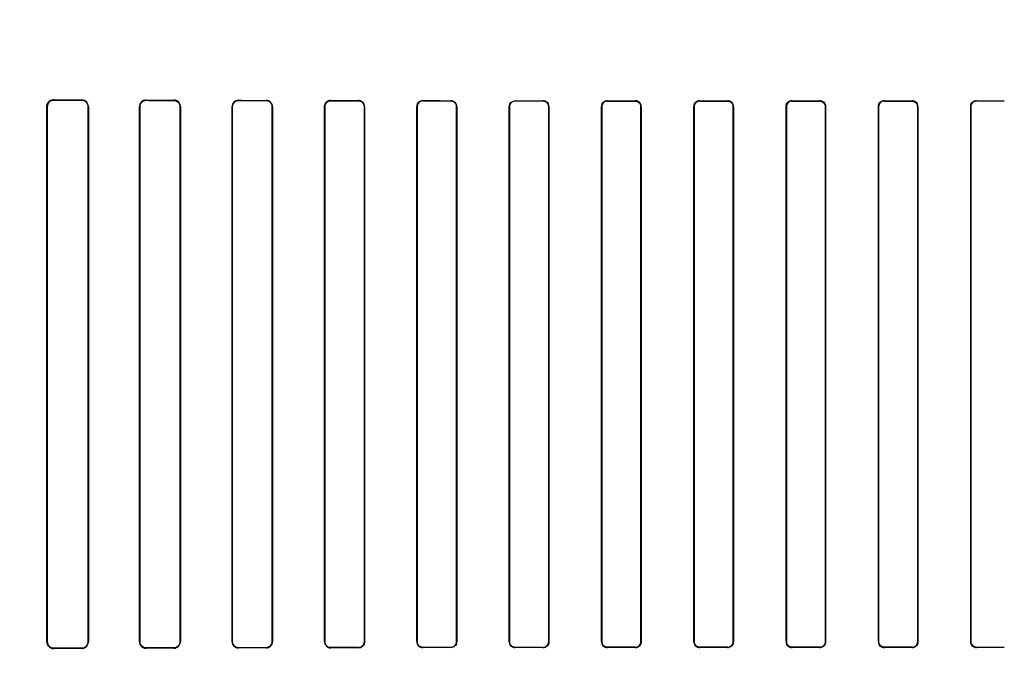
# Model space of a CAD drawing. Header units: millimetres. Extents: x 0 to 297, y 0 to 210.
# Tile 329 of 438: x 240.345 to 240.665, y 157.885 to 158.099. Entities that reach past the tile are written whole.
import ezdxf

# ---------------------------------------------------------------- set-up
doc = ezdxf.new("R2010")
doc.units = ezdxf.units.MM
doc.header["$LTSCALE"] = 16.335
doc.layers.get('0').update_dxf_attribs({"linetype": 'CONTINUOUS'})
for name, color, linetype in [('AXES_REF', 7, 'CONTINUOUS'), ('INTFCLR_1', 7, 'CONTINUOUS'), ('INTFCLR_72935', 7, 'CONTINUOUS')]:
    doc.layers.add(name, color=color, linetype=linetype)

msp = doc.modelspace()

# ---------------------------------------------------------------- linework, layer by layer
at = {"color": 7, "linetype": 'Continuous'}
for radius in [5.8175, 5.817, 5.77975]:
    msp.add_circle((241.49791, 154.83398), radius, dxfattribs=at)
msp.add_arc((241.49791, 154.83398), 5.76, 278.277129, 261.722871, dxfattribs=at)
at = {"layer": 'AXES_REF', "color": 9, "linetype": 'Continuous'}
msp.add_circle((241.49791, 154.83398), 3.55715, dxfattribs=at)
at = {"layer": 'AXES_REF', "color": 7, "linetype": 'Continuous'}
msp.add_arc((241.49791, 154.83398), 5.892, 113.082666, 66.917334, dxfattribs=at)
at = {"layer": 'AXES_REF', "color": 9, "linetype": 'Continuous'}
msp.add_arc((241.49791, 154.83398), 5.30671, 94.41181, 85.58819, dxfattribs=at)
at = {"layer": 'INTFCLR_1', "color": 6, "linetype": 'Continuous'}
for p, q in [((240.35398, 158.07097), (240.35398, 157.89697)), ((240.35407, 158.07097), (240.35407, 157.89697)), ((240.36738, 157.89697), (240.36738, 158.07097)), ((240.36746, 157.89697), (240.36746, 158.07097)), ((240.38408, 158.07097), (240.38408, 157.89697)), ((240.38416, 158.07097), (240.38416, 157.89697)), ((240.39729, 157.89697), (240.39729, 158.07097)), ((240.39737, 157.89697), (240.39737, 158.07097)), ((240.41416, 158.07097), (240.41416, 157.89697)), ((240.41423, 158.07097), (240.41423, 157.89697)), ((240.42723, 157.89697), (240.42723, 158.07097)), ((240.4273, 157.89697), (240.4273, 158.07097)), ((240.44422, 158.07097), (240.44422, 157.89697)), ((240.44429, 158.07097), (240.44429, 157.89697)), ((240.45718, 157.89697), (240.45718, 158.07097)), ((240.45725, 157.89697), (240.45725, 158.07097)), ((240.47426, 158.07097), (240.47426, 157.89697)), ((240.47433, 158.07097), (240.47433, 157.89697)), ((240.48714, 157.89697), (240.48714, 158.07097)), ((240.48721, 157.89697), (240.48721, 158.07097)), ((240.5043, 158.07097), (240.5043, 157.89697)), ((240.50436, 158.07097), (240.50436, 157.89697)), ((240.51711, 157.89697), (240.51711, 158.07097)), ((240.51718, 157.89697), (240.51718, 158.07097)), ((240.53432, 158.07097), (240.53432, 157.89697)), ((240.53438, 158.07097), (240.53438, 157.89697)), ((240.5471, 157.89697), (240.5471, 158.07097)), ((240.54716, 157.89697), (240.54716, 158.07097)), ((240.56433, 158.07097), (240.56433, 157.89697)), ((240.5644, 158.07097), (240.5644, 157.89697)), ((240.57709, 157.89697), (240.57709, 158.07097)), ((240.57715, 157.89697), (240.57715, 158.07097)), ((240.59434, 158.07097), (240.59434, 157.89697)), ((240.5944, 158.07097), (240.5944, 157.89697)), ((240.60709, 157.89697), (240.60709, 158.07097)), ((240.60715, 157.89697), (240.60715, 158.07097)), ((240.62433, 158.07097), (240.62433, 157.89697)), ((240.62439, 158.07097), (240.62439, 157.89697)), ((240.6371, 157.89697), (240.6371, 158.07097)), ((240.63717, 157.89697), (240.63717, 158.07097)), ((240.65431, 158.07097), (240.65431, 157.89697)), ((240.65437, 158.07097), (240.65437, 157.89697))]:
    msp.add_line(p, q, dxfattribs=at)
at = {"layer": 'INTFCLR_1', "color": 9, "linetype": 'Continuous'}
for p, q in [((240.35398, 158.07097), (240.35407, 158.07097)), ((240.35624, 158.07314), (240.35624, 158.07323)), ((240.36524, 158.07319), (240.36524, 158.07311)), ((240.36738, 158.07097), (240.36746, 158.07097)), ((240.38408, 158.07097), (240.38416, 158.07097)), ((240.38624, 158.07305), (240.38624, 158.07313)), ((240.39524, 158.0731), (240.39524, 158.07303)), ((240.39729, 158.07097), (240.39737, 158.07097)), ((240.41416, 158.07097), (240.41423, 158.07097)), ((240.41624, 158.07298), (240.41624, 158.07305)), ((240.42524, 158.07303), (240.42524, 158.07296)), ((240.42723, 158.07097), (240.4273, 158.07097)), ((240.44422, 158.07097), (240.44429, 158.07097)), ((240.44624, 158.07292), (240.44624, 158.07299)), ((240.45524, 158.07298), (240.45524, 158.07291)), ((240.45718, 158.07097), (240.45725, 158.07097)), ((240.47426, 158.07097), (240.47433, 158.07097)), ((240.47624, 158.07288), (240.47624, 158.07295)), ((240.48524, 158.07294), (240.48524, 158.07287)), ((240.48714, 158.07097), (240.48721, 158.07097)), ((240.5043, 158.07097), (240.50436, 158.07097)), ((240.50624, 158.07285), (240.50624, 158.07291)), ((240.51524, 158.07291), (240.51524, 158.07284)), ((240.51711, 158.07097), (240.51718, 158.07097)), ((240.53432, 158.07097), (240.53438, 158.07097)), ((240.53624, 158.07283), (240.53624, 158.07289)), ((240.54524, 158.07289), (240.54524, 158.07282)), ((240.5471, 158.07097), (240.54716, 158.07097)), ((240.56433, 158.07097), (240.5644, 158.07097)), ((240.56624, 158.07282), (240.56624, 158.07288)), ((240.57524, 158.07288), (240.57524, 158.07282)), ((240.57709, 158.07097), (240.57715, 158.07097)), ((240.59434, 158.07097), (240.5944, 158.07097)), ((240.59624, 158.07282), (240.59624, 158.07288)), ((240.60524, 158.07288), (240.60524, 158.07282)), ((240.60709, 158.07097), (240.60715, 158.07097)), ((240.62433, 158.07097), (240.62439, 158.07097)), ((240.62624, 158.07282), (240.62624, 158.07289)), ((240.63524, 158.07289), (240.63524, 158.07283)), ((240.6371, 158.07097), (240.63717, 158.07097)), ((240.65431, 158.07097), (240.65437, 158.07097)), ((240.65624, 158.07284), (240.65624, 158.07291)), ((240.66524, 158.07291), (240.66524, 158.07285)), ((240.35407, 157.89697), (240.35398, 157.89697)), ((240.35624, 157.89471), (240.35624, 157.8948)), ((240.36524, 157.89483), (240.36524, 157.89474)), ((240.36746, 157.89697), (240.36738, 157.89697)), ((240.38416, 157.89697), (240.38408, 157.89697)), ((240.38624, 157.89481), (240.38624, 157.89489)), ((240.39524, 157.89491), (240.39524, 157.89484)), ((240.39737, 157.89697), (240.39729, 157.89697)), ((240.41423, 157.89697), (240.41416, 157.89697)), ((240.41624, 157.89489), (240.41624, 157.89496)), ((240.42524, 157.89498), (240.42524, 157.89491)), ((240.4273, 157.89697), (240.42723, 157.89697)), ((240.44429, 157.89697), (240.44422, 157.89697)), ((240.44624, 157.89495), (240.44624, 157.89502)), ((240.45524, 157.89503), (240.45524, 157.89496)), ((240.45725, 157.89697), (240.45718, 157.89697)), ((240.47433, 157.89697), (240.47426, 157.89697)), ((240.47624, 157.89499), (240.47624, 157.89506)), ((240.48524, 157.89507), (240.48524, 157.895)), ((240.48721, 157.89697), (240.48714, 157.89697)), ((240.50436, 157.89697), (240.5043, 157.89697)), ((240.50624, 157.89503), (240.50624, 157.89509)), ((240.51524, 157.8951), (240.51524, 157.89503)), ((240.51718, 157.89697), (240.51711, 157.89697)), ((240.53438, 157.89697), (240.53432, 157.89697)), ((240.53624, 157.89505), (240.53624, 157.89511)), ((240.54524, 157.89512), (240.54524, 157.89505)), ((240.54716, 157.89697), (240.5471, 157.89697)), ((240.5644, 157.89697), (240.56433, 157.89697)), ((240.56624, 157.89506), (240.56624, 157.89512)), ((240.57524, 157.89512), (240.57524, 157.89506)), ((240.57715, 157.89697), (240.57709, 157.89697)), ((240.5944, 157.89697), (240.59434, 157.89697)), ((240.59624, 157.89506), (240.59624, 157.89512)), ((240.60524, 157.89512), (240.60524, 157.89506)), ((240.60715, 157.89697), (240.60709, 157.89697)), ((240.62439, 157.89697), (240.62433, 157.89697)), ((240.62624, 157.89505), (240.62624, 157.89512)), ((240.63524, 157.89511), (240.63524, 157.89505)), ((240.63717, 157.89697), (240.6371, 157.89697)), ((240.65437, 157.89697), (240.65431, 157.89697)), ((240.65624, 157.89503), (240.65624, 157.8951)), ((240.66524, 157.89509), (240.66524, 157.89503))]:
    msp.add_line(p, q, dxfattribs=at)
at = {"layer": 'INTFCLR_1', "color": 7, "linetype": 'Continuous'}
msp.add_lwpolyline([(240.3555, 158.0731), (240.35557, 158.07313), (240.35565, 158.07315), (240.35573, 158.07317), (240.35581, 158.07319), (240.3559, 158.0732), (240.35598, 158.07321), (240.35607, 158.07322), (240.35615, 158.07323), (240.35624, 158.07323)], dxfattribs=at)
at = {"layer": 'INTFCLR_1', "color": 6, "linetype": 'Continuous'}
for centre, major_axis, start_param, end_param in [((240.58574, 158.07397), (0.31293, 0), -2.394089, -2.352695), ((240.58574, 158.07397), (0.33093, 0), -2.337129, -2.300034), ((240.58574, 158.07397), (0.31293, 0), -2.262072, -2.225293), ((240.58574, 158.07397), (0.33093, 0), -2.217858, -2.184193), ((240.58574, 158.07397), (0.31293, 0), -2.143198, -2.109347), ((240.58574, 158.07397), (0.33093, 0), -2.10853, -2.077154), ((240.58574, 158.07397), (0.31293, 0), -2.032847, -2.000965), ((240.58574, 158.07397), (0.33093, 0), -2.005937, -1.976148), ((240.58574, 158.07397), (0.31293, 0), -1.928279, -1.897747), ((240.58574, 158.07397), (0.33093, 0), -1.908037, -1.879358), ((240.58574, 158.07397), (0.31293, 0), -1.827661, -1.798036), ((240.58574, 158.07397), (0.33093, 0), -1.8134, -1.785477), ((240.58574, 158.07397), (0.31293, 0), -1.729645, -1.700582), ((240.58574, 158.07397), (0.33093, 0), -1.720938, -1.693486), ((240.58574, 158.07397), (0.31293, 0), -1.633151, -1.604356), ((240.58574, 158.07397), (0.33093, 0), -1.629755, -1.60253), ((240.58574, 158.07397), (0.31293, 0), -1.537236, -1.508442), ((240.58574, 158.07397), (0.33093, 0), -1.539062, -1.511838), ((240.58574, 158.07397), (0.31293, 0), -1.441011, -1.411947), ((240.58574, 158.07397), (0.33093, 0), -1.448107, -1.420655), ((240.58574, 158.07397), (0.31293, 0), -1.343557, -1.313932), ((240.58574, 158.07397), (0.33093, 0), -1.356116, -1.328192), ((240.58574, 157.89397), (0.33093, 0), 2.300034, 2.337129), ((240.58574, 157.89397), (0.31293, 0), 2.352695, 2.394089), ((240.58574, 157.89397), (0.33093, 0), 2.184193, 2.217858), ((240.58574, 157.89397), (0.31293, 0), 2.225293, 2.262072), ((240.58574, 157.89397), (0.33093, 0), 2.077154, 2.10853), ((240.58574, 157.89397), (0.31293, 0), 2.109347, 2.143198), ((240.58574, 157.89397), (0.33093, 0), 1.976148, 2.005937), ((240.58574, 157.89397), (0.31293, 0), 2.000965, 2.032847), ((240.58574, 157.89397), (0.33093, 0), 1.879358, 1.908037), ((240.58574, 157.89397), (0.31293, 0), 1.897747, 1.928279), ((240.58574, 157.89397), (0.33093, 0), 1.785477, 1.8134), ((240.58574, 157.89397), (0.31293, 0), 1.798036, 1.827661), ((240.58574, 157.89397), (0.33093, 0), 1.693486, 1.720938), ((240.58574, 157.89397), (0.31293, 0), 1.700582, 1.729645), ((240.58574, 157.89397), (0.33093, 0), 1.60253, 1.629755), ((240.58574, 157.89397), (0.31293, 0), 1.604356, 1.633151), ((240.58574, 157.89397), (0.33093, 0), 1.511838, 1.539062), ((240.58574, 157.89397), (0.31293, 0), 1.508442, 1.537236), ((240.58574, 157.89397), (0.33093, 0), 1.420655, 1.448107), ((240.58574, 157.89397), (0.31293, 0), 1.411947, 1.441011), ((240.58574, 157.89397), (0.33093, 0), 1.328192, 1.356116), ((240.58574, 157.89397), (0.31293, 0), 1.313932, 1.343557)]:
    msp.add_ellipse(centre, major_axis=major_axis, ratio=0.003491, start_param=start_param, end_param=end_param, dxfattribs=at)
at = {"layer": 'INTFCLR_1', "color": 7, "linetype": 'Continuous'}
msp.add_open_spline([(240.35624, 158.07323), (240.35578, 158.07322), (240.3546, 158.07288), (240.35397, 158.07166), (240.35398, 158.07097)], degree=3, knots=[0, 0, 0, 0, 0.401574, 1, 1, 1, 1], dxfattribs=at)
msp.add_open_spline([(240.35398, 158.07097), (240.35398, 158.07149), (240.35402, 158.07226), (240.35451, 158.07242)], degree=3, dxfattribs=at)
at = {"layer": 'INTFCLR_1', "color": 6, "linetype": 'Continuous'}
for points, knots in [([(240.35624, 158.07314), (240.35568, 158.07314), (240.35452, 158.07267), (240.35407, 158.07152), (240.35407, 158.07097)], [0, 0, 0, 0, 0.507363, 1, 1, 1, 1]), ([(240.36746, 158.07097), (240.36746, 158.07153), (240.367, 158.07271), (240.36582, 158.07319), (240.36524, 158.07319)], [0, 0, 0, 0, 0.493955, 1, 1, 1, 1]), ([(240.36738, 158.07097), (240.36738, 158.07152), (240.36692, 158.07265), (240.36578, 158.07311), (240.36524, 158.07311)], [0, 0, 0, 0, 0.502704, 1, 1, 1, 1]), ([(240.38624, 158.07313), (240.3857, 158.07313), (240.38455, 158.07268), (240.38408, 158.07153), (240.38408, 158.07097)], [0, 0, 0, 0, 0.492785, 1, 1, 1, 1]), ([(240.38624, 158.07305), (240.38573, 158.07305), (240.38462, 158.07262), (240.38416, 158.07151), (240.38416, 158.07097)], [0, 0, 0, 0, 0.48681, 1, 1, 1, 1]), ([(240.39737, 158.07097), (240.39737, 158.07142), (240.39702, 158.07253), (240.39588, 158.0731), (240.39524, 158.0731)], [0, 0, 0, 0, 0.412853, 1, 1, 1, 1]), ([(240.39729, 158.07097), (240.39729, 158.07151), (240.39683, 158.07261), (240.39575, 158.07302), (240.39524, 158.07303)], [0, 0, 0, 0, 0.518696, 1, 1, 1, 1]), ([(240.41624, 158.07305), (240.41573, 158.07305), (240.41463, 158.07264), (240.41416, 158.07152), (240.41416, 158.07097)], [0, 0, 0, 0, 0.477914, 1, 1, 1, 1]), ([(240.41624, 158.07298), (240.41576, 158.07298), (240.41469, 158.07258), (240.41423, 158.07151), (240.41423, 158.07097)], [0, 0, 0, 0, 0.47417, 1, 1, 1, 1]), ([(240.4273, 158.07097), (240.4273, 158.07152), (240.42683, 158.07262), (240.42574, 158.07303), (240.42524, 158.07303)], [0, 0, 0, 0, 0.527315, 1, 1, 1, 1]), ([(240.42723, 158.07097), (240.42723, 158.07151), (240.42677, 158.07257), (240.42572, 158.07296), (240.42524, 158.07296)], [0, 0, 0, 0, 0.530529, 1, 1, 1, 1]), ([(240.44624, 158.07299), (240.44576, 158.07299), (240.44469, 158.0726), (240.44422, 158.07152), (240.44422, 158.07097)], [0, 0, 0, 0, 0.467061, 1, 1, 1, 1]), ([(240.44624, 158.07292), (240.44573, 158.07292), (240.44468, 158.07249), (240.44429, 158.07145), (240.44429, 158.07097)], [0, 0, 0, 0, 0.51824, 1, 1, 1, 1]), ([(240.45725, 158.07097), (240.45725, 158.07152), (240.45677, 158.07259), (240.45572, 158.07298), (240.45524, 158.07298)], [0, 0, 0, 0, 0.537376, 1, 1, 1, 1]), ([(240.45718, 158.07097), (240.45718, 158.0715), (240.45672, 158.07254), (240.4557, 158.07291), (240.45524, 158.07291)], [0, 0, 0, 0, 0.539273, 1, 1, 1, 1]), ([(240.47624, 158.07295), (240.47578, 158.07295), (240.47474, 158.07257), (240.47426, 158.07152), (240.47426, 158.07097)], [0, 0, 0, 0, 0.459212, 1, 1, 1, 1]), ([(240.47624, 158.07288), (240.47574, 158.07288), (240.47473, 158.07246), (240.47433, 158.07145), (240.47433, 158.07097)], [0, 0, 0, 0, 0.511256, 1, 1, 1, 1]), ([(240.48721, 158.07097), (240.48721, 158.07152), (240.48673, 158.07257), (240.4857, 158.07293), (240.48524, 158.07294)], [0, 0, 0, 0, 0.544567, 1, 1, 1, 1]), ([(240.50624, 158.07285), (240.50576, 158.07285), (240.50476, 158.07244), (240.50436, 158.07144), (240.50436, 158.07097)], [0, 0, 0, 0, 0.506253, 1, 1, 1, 1]), ([(240.51718, 158.07097), (240.51718, 158.07146), (240.51677, 158.07249), (240.51574, 158.07291), (240.51524, 158.07291)], [0, 0, 0, 0, 0.496562, 1, 1, 1, 1]), ([(240.53624, 158.07283), (240.53577, 158.07283), (240.53478, 158.07243), (240.53438, 158.07144), (240.53438, 158.07097)], [0, 0, 0, 0, 0.502969, 1, 1, 1, 1]), ([(240.54716, 158.07097), (240.54716, 158.07146), (240.54675, 158.07248), (240.54573, 158.07289), (240.54524, 158.07289)], [0, 0, 0, 0, 0.499537, 1, 1, 1, 1]), ([(240.56433, 158.07097), (240.56433, 158.07142), (240.56469, 158.07243), (240.56572, 158.07288), (240.56624, 158.07288)], [0, 0, 0, 0, 0.459316, 1, 1, 1, 1]), ([(240.56624, 158.07282), (240.56577, 158.07282), (240.56479, 158.07242), (240.5644, 158.07144), (240.5644, 158.07097)], [0, 0, 0, 0, 0.501232, 1, 1, 1, 1]), ([(240.57715, 158.07097), (240.57715, 158.07146), (240.57674, 158.07247), (240.57573, 158.07288), (240.57524, 158.07288)], [0, 0, 0, 0, 0.500819, 1, 1, 1, 1]), ([(240.59624, 158.07282), (240.59577, 158.07282), (240.59479, 158.07242), (240.5944, 158.07144), (240.5944, 158.07097)], [0, 0, 0, 0, 0.50096, 1, 1, 1, 1]), ([(240.60715, 158.07097), (240.60715, 158.07146), (240.60675, 158.07247), (240.60573, 158.07288), (240.60524, 158.07288)], [0, 0, 0, 0, 0.500481, 1, 1, 1, 1]), ([(240.62624, 158.07282), (240.62577, 158.07282), (240.62478, 158.07243), (240.62439, 158.07144), (240.62439, 158.07097)], [0, 0, 0, 0, 0.502137, 1, 1, 1, 1]), ([(240.63717, 158.07097), (240.63717, 158.07146), (240.63676, 158.07248), (240.63574, 158.07289), (240.63524, 158.07289)], [0, 0, 0, 0, 0.498499, 1, 1, 1, 1]), ([(240.65624, 158.07284), (240.65576, 158.07284), (240.65477, 158.07244), (240.65437, 158.07144), (240.65437, 158.07097)], [0, 0, 0, 0, 0.504817, 1, 1, 1, 1]), ([(240.35398, 157.89697), (240.35398, 157.89648), (240.35437, 157.89529), (240.35558, 157.89471), (240.35624, 157.89471)], [0, 0, 0, 0, 0.427007, 1, 1, 1, 1]), ([(240.35407, 157.89697), (240.35407, 157.89642), (240.35452, 157.89527), (240.35568, 157.8948), (240.35624, 157.8948)], [0, 0, 0, 0, 0.493346, 1, 1, 1, 1]), ([(240.36524, 157.89483), (240.36575, 157.89483), (240.36688, 157.89525), (240.36738, 157.89639), (240.36738, 157.89697)], [0, 0, 0, 0, 0.468166, 1, 1, 1, 1]), ([(240.36524, 157.89474), (240.36582, 157.89475), (240.367, 157.89523), (240.36746, 157.89641), (240.36746, 157.89697)], [0, 0, 0, 0, 0.507762, 1, 1, 1, 1]), ([(240.38408, 157.89697), (240.38408, 157.89652), (240.38442, 157.8954), (240.38559, 157.89481), (240.38624, 157.89481)], [0, 0, 0, 0, 0.405294, 1, 1, 1, 1]), ([(240.38416, 157.89697), (240.38416, 157.89643), (240.38462, 157.89532), (240.38573, 157.89489), (240.38624, 157.89489)], [0, 0, 0, 0, 0.512319, 1, 1, 1, 1]), ([(240.39524, 157.89491), (240.39575, 157.89492), (240.39683, 157.89533), (240.39729, 157.89643), (240.39729, 157.89697)], [0, 0, 0, 0, 0.481492, 1, 1, 1, 1]), ([(240.39524, 157.89484), (240.39577, 157.89484), (240.3969, 157.89528), (240.39737, 157.89641), (240.39737, 157.89697)], [0, 0, 0, 0, 0.486437, 1, 1, 1, 1]), ([(240.41416, 157.89697), (240.41416, 157.89641), (240.41463, 157.8953), (240.41573, 157.89489), (240.41624, 157.89489)], [0, 0, 0, 0, 0.521857, 1, 1, 1, 1]), ([(240.41423, 157.89697), (240.41423, 157.89643), (240.41469, 157.89536), (240.41576, 157.89496), (240.41624, 157.89496)], [0, 0, 0, 0, 0.525899, 1, 1, 1, 1]), ([(240.42524, 157.89498), (240.42577, 157.89498), (240.42683, 157.89543), (240.42723, 157.89649), (240.42723, 157.89697)], [0, 0, 0, 0, 0.523665, 1, 1, 1, 1]), ([(240.42524, 157.89491), (240.42574, 157.89491), (240.42683, 157.89532), (240.4273, 157.89642), (240.4273, 157.89697)], [0, 0, 0, 0, 0.473342, 1, 1, 1, 1]), ([(240.44422, 157.89697), (240.44422, 157.89642), (240.44469, 157.89534), (240.44576, 157.89495), (240.44624, 157.89495)], [0, 0, 0, 0, 0.533482, 1, 1, 1, 1]), ([(240.44429, 157.89697), (240.44429, 157.89644), (240.44475, 157.89539), (240.44578, 157.89502), (240.44624, 157.89502)], [0, 0, 0, 0, 0.535916, 1, 1, 1, 1]), ([(240.45524, 157.89503), (240.45575, 157.89503), (240.45678, 157.89546), (240.45718, 157.89649), (240.45718, 157.89697)], [0, 0, 0, 0, 0.515305, 1, 1, 1, 1]), ([(240.45524, 157.89496), (240.45572, 157.89496), (240.45678, 157.89535), (240.45725, 157.89642), (240.45725, 157.89697)], [0, 0, 0, 0, 0.463766, 1, 1, 1, 1]), ([(240.47426, 157.89697), (240.47426, 157.89642), (240.47474, 157.89536), (240.47578, 157.89499), (240.47624, 157.89499)], [0, 0, 0, 0, 0.541842, 1, 1, 1, 1]), ([(240.48524, 157.89507), (240.48574, 157.89507), (240.48675, 157.89549), (240.48714, 157.89649), (240.48714, 157.89697)], [0, 0, 0, 0, 0.509133, 1, 1, 1, 1]), ([(240.48721, 157.89697), (240.48721, 157.89642), (240.48673, 157.89537), (240.48569, 157.895), (240.48524, 157.895)], [0, 0, 0, 0, 0.55118, 1, 1, 1, 1]), ([(240.5043, 157.89697), (240.5043, 157.89643), (240.50477, 157.89539), (240.50579, 157.89503), (240.50624, 157.89503)], [0, 0, 0, 0, 0.547671, 1, 1, 1, 1]), ([(240.51524, 157.8951), (240.51572, 157.8951), (240.51672, 157.8955), (240.51711, 157.8965), (240.51711, 157.89697)], [0, 0, 0, 0, 0.504817, 1, 1, 1, 1]), ([(240.53432, 157.89697), (240.53432, 157.89648), (240.53473, 157.89546), (240.53575, 157.89505), (240.53624, 157.89505)], [0, 0, 0, 0, 0.498498, 1, 1, 1, 1]), ([(240.54524, 157.89512), (240.54572, 157.89512), (240.5467, 157.89551), (240.5471, 157.8965), (240.5471, 157.89697)], [0, 0, 0, 0, 0.502136, 1, 1, 1, 1]), ([(240.56433, 157.89697), (240.56433, 157.89648), (240.56474, 157.89547), (240.56576, 157.89506), (240.56624, 157.89506)], [0, 0, 0, 0, 0.500481, 1, 1, 1, 1]), ([(240.57524, 157.89512), (240.57571, 157.89512), (240.5767, 157.89552), (240.57709, 157.8965), (240.57709, 157.89697)], [0, 0, 0, 0, 0.500959, 1, 1, 1, 1]), ([(240.59434, 157.89697), (240.59434, 157.89648), (240.59474, 157.89547), (240.59576, 157.89506), (240.59624, 157.89506)], [0, 0, 0, 0, 0.500819, 1, 1, 1, 1]), ([(240.60524, 157.89512), (240.60572, 157.89512), (240.6067, 157.89552), (240.60709, 157.8965), (240.60709, 157.89697)], [0, 0, 0, 0, 0.501233, 1, 1, 1, 1]), ([(240.60715, 157.89697), (240.60715, 157.89652), (240.60679, 157.89551), (240.60577, 157.89506), (240.60524, 157.89506)], [0, 0, 0, 0, 0.459315, 1, 1, 1, 1]), ([(240.62433, 157.89697), (240.62433, 157.89648), (240.62474, 157.89546), (240.62575, 157.89505), (240.62624, 157.89505)], [0, 0, 0, 0, 0.499539, 1, 1, 1, 1]), ([(240.63524, 157.89511), (240.63572, 157.89511), (240.63671, 157.89551), (240.6371, 157.8965), (240.6371, 157.89697)], [0, 0, 0, 0, 0.502967, 1, 1, 1, 1]), ([(240.65431, 157.89697), (240.65431, 157.89648), (240.65472, 157.89545), (240.65575, 157.89503), (240.65624, 157.89503)], [0, 0, 0, 0, 0.496563, 1, 1, 1, 1])]:
    msp.add_open_spline(points, degree=3, knots=knots, dxfattribs=at)
for points in [[(240.48714, 158.07097), (240.48714, 158.0715), (240.487, 158.07242), (240.48646, 158.07242)], [(240.5043, 158.07097), (240.5043, 158.07152), (240.50445, 158.07247), (240.505, 158.07247)], [(240.51711, 158.07097), (240.51711, 158.0715), (240.51697, 158.07241), (240.51644, 158.07241)], [(240.53432, 158.07097), (240.53432, 158.07152), (240.53448, 158.07246), (240.53503, 158.07246)], [(240.5471, 158.07097), (240.5471, 158.0715), (240.54694, 158.07241), (240.54641, 158.07241)], [(240.57709, 158.07097), (240.57709, 158.0715), (240.57694, 158.0724), (240.57641, 158.0724)], [(240.59434, 158.07097), (240.59434, 158.07151), (240.59449, 158.07245), (240.59503, 158.07245)], [(240.60709, 158.07097), (240.60709, 158.0715), (240.60693, 158.07241), (240.6064, 158.07241)], [(240.62433, 158.07097), (240.62433, 158.07152), (240.62448, 158.07245), (240.62503, 158.07246)], [(240.6371, 158.07097), (240.6371, 158.0715), (240.63695, 158.07241), (240.63642, 158.07241)], [(240.65431, 158.07097), (240.65431, 158.07152), (240.65446, 158.07246), (240.65501, 158.07246)], [(240.47433, 157.89697), (240.47433, 157.89644), (240.47446, 157.89552), (240.47499, 157.89553)], [(240.50436, 157.89697), (240.50436, 157.89644), (240.50451, 157.89552), (240.50504, 157.89552)], [(240.51718, 157.89697), (240.51718, 157.89642), (240.51703, 157.89548), (240.51648, 157.89548)], [(240.53438, 157.89697), (240.53438, 157.89644), (240.53454, 157.89553), (240.53507, 157.89553)], [(240.54716, 157.89697), (240.54716, 157.89642), (240.547, 157.89548), (240.54645, 157.89548)], [(240.5644, 157.89697), (240.5644, 157.89644), (240.56455, 157.89553), (240.56508, 157.89553)], [(240.57715, 157.89697), (240.57715, 157.89643), (240.577, 157.89549), (240.57645, 157.89549)], [(240.5944, 157.89697), (240.5944, 157.89644), (240.59455, 157.89554), (240.59507, 157.89554)], [(240.62439, 157.89697), (240.62439, 157.89644), (240.62454, 157.89553), (240.62507, 157.89553)], [(240.63717, 157.89697), (240.63717, 157.89642), (240.63701, 157.89548), (240.63646, 157.89548)], [(240.65437, 157.89697), (240.65437, 157.89644), (240.65452, 157.89553), (240.65505, 157.89553)]]:
    msp.add_open_spline(points, degree=3, dxfattribs=at)
at = {"layer": 'INTFCLR_72935', "color": 6, "linetype": 'Continuous'}
for p, q in [((240.35398, 157.89697), (240.35398, 158.07097)), ((240.35407, 157.89697), (240.35407, 158.07097)), ((240.36738, 158.07097), (240.36738, 157.89697)), ((240.36746, 158.07097), (240.36746, 157.89697)), ((240.38408, 157.89697), (240.38408, 158.07097)), ((240.38416, 157.89697), (240.38416, 158.07097)), ((240.39729, 158.07097), (240.39729, 157.89697)), ((240.39737, 158.07097), (240.39737, 157.89697)), ((240.41416, 157.89697), (240.41416, 158.07097)), ((240.41423, 157.89697), (240.41423, 158.07097)), ((240.42723, 158.07097), (240.42723, 157.89697)), ((240.4273, 158.07097), (240.4273, 157.89697)), ((240.44422, 157.89697), (240.44422, 158.07097)), ((240.44429, 157.89697), (240.44429, 158.07097)), ((240.45718, 158.07097), (240.45718, 157.89697)), ((240.45725, 158.07097), (240.45725, 157.89697)), ((240.47426, 157.89697), (240.47426, 158.07097)), ((240.47433, 157.89697), (240.47433, 158.07097)), ((240.48714, 158.07097), (240.48714, 157.89697)), ((240.48721, 158.07097), (240.48721, 157.89697)), ((240.5043, 157.89697), (240.5043, 158.07097)), ((240.50436, 157.89697), (240.50436, 158.07097)), ((240.51711, 158.07097), (240.51711, 157.89697)), ((240.51718, 158.07097), (240.51718, 157.89697)), ((240.53432, 157.89697), (240.53432, 158.07097)), ((240.53438, 157.89697), (240.53438, 158.07097)), ((240.5471, 158.07097), (240.5471, 157.89697)), ((240.54716, 158.07097), (240.54716, 157.89697)), ((240.56433, 157.89697), (240.56433, 158.07097)), ((240.5644, 157.89697), (240.5644, 158.07097)), ((240.57709, 158.07097), (240.57709, 157.89697)), ((240.57715, 158.07097), (240.57715, 157.89697)), ((240.59434, 157.89697), (240.59434, 158.07097)), ((240.5944, 157.89697), (240.5944, 158.07097)), ((240.60709, 158.07097), (240.60709, 157.89697)), ((240.60715, 158.07097), (240.60715, 157.89697)), ((240.62433, 157.89697), (240.62433, 158.07097)), ((240.62439, 157.89697), (240.62439, 158.07097)), ((240.6371, 158.07097), (240.6371, 157.89697)), ((240.63717, 158.07097), (240.63717, 157.89697)), ((240.65431, 157.89697), (240.65431, 158.07097)), ((240.65437, 157.89697), (240.65437, 158.07097))]:
    msp.add_line(p, q, dxfattribs=at)
at = {"layer": 'INTFCLR_72935', "color": 9, "linetype": 'Continuous'}
for p, q in [((240.35407, 158.07097), (240.35398, 158.07097)), ((240.35624, 158.07323), (240.35624, 158.07314)), ((240.36524, 158.07311), (240.36524, 158.07319)), ((240.36746, 158.07097), (240.36738, 158.07097)), ((240.38416, 158.07097), (240.38408, 158.07097)), ((240.38624, 158.07313), (240.38624, 158.07305)), ((240.39524, 158.07303), (240.39524, 158.0731)), ((240.39737, 158.07097), (240.39729, 158.07097)), ((240.41423, 158.07097), (240.41416, 158.07097)), ((240.41624, 158.07305), (240.41624, 158.07298)), ((240.42524, 158.07296), (240.42524, 158.07303)), ((240.4273, 158.07097), (240.42723, 158.07097)), ((240.44429, 158.07097), (240.44422, 158.07097)), ((240.44624, 158.07299), (240.44624, 158.07292)), ((240.45524, 158.07291), (240.45524, 158.07298)), ((240.45725, 158.07097), (240.45718, 158.07097)), ((240.47433, 158.07097), (240.47426, 158.07097)), ((240.47624, 158.07295), (240.47624, 158.07288)), ((240.48524, 158.07287), (240.48524, 158.07294)), ((240.48721, 158.07097), (240.48714, 158.07097)), ((240.50436, 158.07097), (240.5043, 158.07097)), ((240.50624, 158.07291), (240.50624, 158.07285)), ((240.51524, 158.07284), (240.51524, 158.07291)), ((240.51718, 158.07097), (240.51711, 158.07097)), ((240.53438, 158.07097), (240.53432, 158.07097)), ((240.53624, 158.07289), (240.53624, 158.07283)), ((240.54524, 158.07282), (240.54524, 158.07289)), ((240.54716, 158.07097), (240.5471, 158.07097)), ((240.5644, 158.07097), (240.56433, 158.07097)), ((240.56624, 158.07288), (240.56624, 158.07282)), ((240.57524, 158.07282), (240.57524, 158.07288)), ((240.57715, 158.07097), (240.57709, 158.07097)), ((240.5944, 158.07097), (240.59434, 158.07097)), ((240.59624, 158.07288), (240.59624, 158.07282)), ((240.60524, 158.07282), (240.60524, 158.07288)), ((240.60715, 158.07097), (240.60709, 158.07097)), ((240.62439, 158.07097), (240.62433, 158.07097)), ((240.62624, 158.07289), (240.62624, 158.07282)), ((240.63524, 158.07283), (240.63524, 158.07289)), ((240.63717, 158.07097), (240.6371, 158.07097)), ((240.65437, 158.07097), (240.65431, 158.07097)), ((240.65624, 158.07291), (240.65624, 158.07284)), ((240.66524, 158.07285), (240.66524, 158.07291)), ((240.35398, 157.89697), (240.35407, 157.89697)), ((240.35624, 157.8948), (240.35624, 157.89471)), ((240.36524, 157.89474), (240.36524, 157.89483)), ((240.36738, 157.89697), (240.36746, 157.89697)), ((240.38408, 157.89697), (240.38416, 157.89697)), ((240.38624, 157.89489), (240.38624, 157.89481)), ((240.39524, 157.89484), (240.39524, 157.89491)), ((240.39729, 157.89697), (240.39737, 157.89697)), ((240.41416, 157.89697), (240.41423, 157.89697)), ((240.41624, 157.89496), (240.41624, 157.89489)), ((240.42524, 157.89491), (240.42524, 157.89498)), ((240.42723, 157.89697), (240.4273, 157.89697)), ((240.44422, 157.89697), (240.44429, 157.89697)), ((240.44624, 157.89502), (240.44624, 157.89495)), ((240.45524, 157.89496), (240.45524, 157.89503)), ((240.45718, 157.89697), (240.45725, 157.89697)), ((240.47426, 157.89697), (240.47433, 157.89697)), ((240.47624, 157.89506), (240.47624, 157.89499)), ((240.48524, 157.895), (240.48524, 157.89507)), ((240.48714, 157.89697), (240.48721, 157.89697)), ((240.5043, 157.89697), (240.50436, 157.89697)), ((240.50624, 157.89509), (240.50624, 157.89503)), ((240.51524, 157.89503), (240.51524, 157.8951)), ((240.51711, 157.89697), (240.51718, 157.89697)), ((240.53432, 157.89697), (240.53438, 157.89697)), ((240.53624, 157.89511), (240.53624, 157.89505)), ((240.54524, 157.89505), (240.54524, 157.89512)), ((240.5471, 157.89697), (240.54716, 157.89697)), ((240.56433, 157.89697), (240.5644, 157.89697)), ((240.56624, 157.89512), (240.56624, 157.89506)), ((240.57524, 157.89506), (240.57524, 157.89512)), ((240.57709, 157.89697), (240.57715, 157.89697)), ((240.59434, 157.89697), (240.5944, 157.89697)), ((240.59624, 157.89512), (240.59624, 157.89506)), ((240.60524, 157.89506), (240.60524, 157.89512)), ((240.60709, 157.89697), (240.60715, 157.89697)), ((240.62433, 157.89697), (240.62439, 157.89697)), ((240.62624, 157.89512), (240.62624, 157.89505)), ((240.63524, 157.89505), (240.63524, 157.89511)), ((240.6371, 157.89697), (240.63717, 157.89697)), ((240.65431, 157.89697), (240.65437, 157.89697)), ((240.65624, 157.8951), (240.65624, 157.89503)), ((240.66524, 157.89503), (240.66524, 157.89509))]:
    msp.add_line(p, q, dxfattribs=at)
at = {"layer": 'INTFCLR_72935', "color": 7, "linetype": 'Continuous'}
msp.add_lwpolyline([(240.3555, 157.89484), (240.35557, 157.89481), (240.35565, 157.89479), (240.35573, 157.89477), (240.35581, 157.89475), (240.3559, 157.89474), (240.35598, 157.89473), (240.35607, 157.89472), (240.35615, 157.89471), (240.35624, 157.89471)], dxfattribs=at)
at = {"layer": 'INTFCLR_72935', "color": 6, "linetype": 'Continuous'}
for centre, major_axis, start_param, end_param in [((240.58574, 158.07397), (0.31293, 0), -2.394089, -2.352695), ((240.58574, 158.07397), (0.33093, 0), -2.337129, -2.300034), ((240.58574, 158.07397), (0.31293, 0), -2.262072, -2.225293), ((240.58574, 158.07397), (0.33093, 0), -2.217858, -2.184193), ((240.58574, 158.07397), (0.31293, 0), -2.143198, -2.109347), ((240.58574, 158.07397), (0.33093, 0), -2.10853, -2.077154), ((240.58574, 158.07397), (0.31293, 0), -2.032847, -2.000965), ((240.58574, 158.07397), (0.33093, 0), -2.005937, -1.976148), ((240.58574, 158.07397), (0.31293, 0), -1.928279, -1.897747), ((240.58574, 158.07397), (0.33093, 0), -1.908037, -1.879358), ((240.58574, 158.07397), (0.31293, 0), -1.827661, -1.798036), ((240.58574, 158.07397), (0.33093, 0), -1.8134, -1.785477), ((240.58574, 158.07397), (0.31293, 0), -1.729645, -1.700582), ((240.58574, 158.07397), (0.33093, 0), -1.720938, -1.693486), ((240.58574, 158.07397), (0.31293, 0), -1.633151, -1.604356), ((240.58574, 158.07397), (0.33093, 0), -1.629755, -1.60253), ((240.58574, 158.07397), (0.31293, 0), -1.537236, -1.508442), ((240.58574, 158.07397), (0.33093, 0), -1.539062, -1.511838), ((240.58574, 158.07397), (0.31293, 0), -1.441011, -1.411947), ((240.58574, 158.07397), (0.33093, 0), -1.448107, -1.420655), ((240.58574, 158.07397), (0.31293, 0), -1.343557, -1.313932), ((240.58574, 158.07397), (0.33093, 0), -1.356116, -1.328192), ((240.58574, 157.89397), (0.33093, 0), 2.300034, 2.337129), ((240.58574, 157.89397), (0.31293, 0), 2.352695, 2.394089), ((240.58574, 157.89397), (0.33093, 0), 2.184193, 2.217858), ((240.58574, 157.89397), (0.31293, 0), 2.225293, 2.262072), ((240.58574, 157.89397), (0.33093, 0), 2.077154, 2.10853), ((240.58574, 157.89397), (0.31293, 0), 2.109347, 2.143198), ((240.58574, 157.89397), (0.33093, 0), 1.976148, 2.005937), ((240.58574, 157.89397), (0.31293, 0), 2.000965, 2.032847), ((240.58574, 157.89397), (0.33093, 0), 1.879358, 1.908037), ((240.58574, 157.89397), (0.31293, 0), 1.897747, 1.928279), ((240.58574, 157.89397), (0.33093, 0), 1.785477, 1.8134), ((240.58574, 157.89397), (0.31293, 0), 1.798036, 1.827661), ((240.58574, 157.89397), (0.33093, 0), 1.693486, 1.720938), ((240.58574, 157.89397), (0.31293, 0), 1.700582, 1.729645), ((240.58574, 157.89397), (0.33093, 0), 1.60253, 1.629755), ((240.58574, 157.89397), (0.31293, 0), 1.604356, 1.633151), ((240.58574, 157.89397), (0.33093, 0), 1.511838, 1.539062), ((240.58574, 157.89397), (0.31293, 0), 1.508442, 1.537236), ((240.58574, 157.89397), (0.33093, 0), 1.420655, 1.448107), ((240.58574, 157.89397), (0.31293, 0), 1.411947, 1.441011), ((240.58574, 157.89397), (0.33093, 0), 1.328192, 1.356116), ((240.58574, 157.89397), (0.31293, 0), 1.313932, 1.343557)]:
    msp.add_ellipse(centre, major_axis=major_axis, ratio=0.003491, start_param=start_param, end_param=end_param, dxfattribs=at)
for points, knots in [([(240.35398, 158.07097), (240.35398, 158.07146), (240.35437, 158.07265), (240.35558, 158.07323), (240.35624, 158.07323)], [0, 0, 0, 0, 0.427007, 1, 1, 1, 1]), ([(240.35407, 158.07097), (240.35407, 158.07152), (240.35453, 158.07268), (240.35569, 158.07314), (240.35624, 158.07314)], [0, 0, 0, 0, 0.497304, 1, 1, 1, 1]), ([(240.36746, 158.07097), (240.36746, 158.07153), (240.36699, 158.07271), (240.36581, 158.07319), (240.36524, 158.07319)], [0, 0, 0, 0, 0.495699, 1, 1, 1, 1]), ([(240.36524, 158.07311), (240.36579, 158.07311), (240.36693, 158.07264), (240.36738, 158.07151), (240.36738, 158.07097)], [0, 0, 0, 0, 0.504204, 1, 1, 1, 1]), ([(240.38624, 158.07313), (240.38569, 158.07313), (240.38454, 158.07267), (240.38408, 158.07152), (240.38408, 158.07097)], [0, 0, 0, 0, 0.499305, 1, 1, 1, 1]), ([(240.38416, 158.07097), (240.38416, 158.07152), (240.38463, 158.07263), (240.38573, 158.07305), (240.38624, 158.07305)], [0, 0, 0, 0, 0.51765, 1, 1, 1, 1]), ([(240.39737, 158.07097), (240.39737, 158.07153), (240.3969, 158.07267), (240.39577, 158.0731), (240.39524, 158.0731)], [0, 0, 0, 0, 0.516983, 1, 1, 1, 1]), ([(240.39524, 158.07303), (240.39576, 158.07302), (240.39684, 158.0726), (240.39729, 158.07151), (240.39729, 158.07097)], [0, 0, 0, 0, 0.488803, 1, 1, 1, 1]), ([(240.41624, 158.07305), (240.41573, 158.07305), (240.41462, 158.07263), (240.41416, 158.07152), (240.41416, 158.07097)], [0, 0, 0, 0, 0.486225, 1, 1, 1, 1]), ([(240.41423, 158.07097), (240.41423, 158.07152), (240.4147, 158.07259), (240.41576, 158.07298), (240.41624, 158.07298)], [0, 0, 0, 0, 0.532615, 1, 1, 1, 1]), ([(240.4273, 158.07097), (240.4273, 158.07153), (240.42682, 158.07263), (240.42574, 158.07303), (240.42524, 158.07303)], [0, 0, 0, 0, 0.531503, 1, 1, 1, 1]), ([(240.42524, 158.07296), (240.42578, 158.07296), (240.42684, 158.0725), (240.42723, 158.07145), (240.42723, 158.07097)], [0, 0, 0, 0, 0.529302, 1, 1, 1, 1]), ([(240.44422, 158.07097), (240.44422, 158.07152), (240.44469, 158.0726), (240.44576, 158.07299), (240.44624, 158.07299)], [0, 0, 0, 0, 0.533482, 1, 1, 1, 1]), ([(240.44429, 158.07097), (240.44429, 158.07151), (240.44476, 158.07256), (240.44579, 158.07292), (240.44624, 158.07292)], [0, 0, 0, 0, 0.543266, 1, 1, 1, 1]), ([(240.45725, 158.07097), (240.45725, 158.07152), (240.45677, 158.0726), (240.45571, 158.07298), (240.45524, 158.07298)], [0, 0, 0, 0, 0.542611, 1, 1, 1, 1]), ([(240.45524, 158.07291), (240.45576, 158.07291), (240.45679, 158.07247), (240.45718, 158.07144), (240.45718, 158.07097)], [0, 0, 0, 0, 0.520593, 1, 1, 1, 1]), ([(240.47426, 158.07097), (240.47426, 158.07152), (240.47474, 158.07257), (240.47578, 158.07295), (240.47624, 158.07295)], [0, 0, 0, 0, 0.541843, 1, 1, 1, 1]), ([(240.48524, 158.07287), (240.48574, 158.07287), (240.48675, 158.07245), (240.48714, 158.07144), (240.48714, 158.07097)], [0, 0, 0, 0, 0.512924, 1, 1, 1, 1]), ([(240.51524, 158.07284), (240.51573, 158.07284), (240.51672, 158.07243), (240.51711, 158.07144), (240.51711, 158.07097)], [0, 0, 0, 0, 0.508383, 1, 1, 1, 1]), ([(240.53624, 158.07289), (240.53574, 158.07289), (240.53472, 158.07247), (240.53432, 158.07145), (240.53432, 158.07097)], [0, 0, 0, 0, 0.509349, 1, 1, 1, 1]), ([(240.54524, 158.07282), (240.54573, 158.07282), (240.54671, 158.07242), (240.5471, 158.07143), (240.5471, 158.07097)], [0, 0, 0, 0, 0.510179, 1, 1, 1, 1]), ([(240.56624, 158.07288), (240.56574, 158.07288), (240.56473, 158.07246), (240.56433, 158.07145), (240.56433, 158.07097)], [0, 0, 0, 0, 0.511746, 1, 1, 1, 1]), ([(240.57524, 158.07282), (240.57572, 158.07282), (240.5767, 158.07241), (240.57709, 158.07143), (240.57709, 158.07097)], [0, 0, 0, 0, 0.506381, 1, 1, 1, 1]), ([(240.59624, 158.07288), (240.59575, 158.07288), (240.59474, 158.07246), (240.59434, 158.07145), (240.59434, 158.07097)], [0, 0, 0, 0, 0.506297, 1, 1, 1, 1]), ([(240.60524, 158.07282), (240.60573, 158.07282), (240.60671, 158.07241), (240.60709, 158.07143), (240.60709, 158.07097)], [0, 0, 0, 0, 0.511587, 1, 1, 1, 1]), ([(240.62624, 158.07289), (240.62574, 158.07289), (240.62472, 158.07247), (240.62433, 158.07145), (240.62433, 158.07097)], [0, 0, 0, 0, 0.510275, 1, 1, 1, 1]), ([(240.63524, 158.07283), (240.63573, 158.07283), (240.63672, 158.07242), (240.6371, 158.07144), (240.6371, 158.07097)], [0, 0, 0, 0, 0.509046, 1, 1, 1, 1]), ([(240.65624, 158.07291), (240.65574, 158.07291), (240.65471, 158.07248), (240.65431, 158.07145), (240.65431, 158.07097)], [0, 0, 0, 0, 0.508852, 1, 1, 1, 1]), ([(240.35624, 157.8948), (240.35568, 157.8948), (240.35452, 157.89528), (240.35407, 157.89643), (240.35407, 157.89697)], [0, 0, 0, 0, 0.511057, 1, 1, 1, 1]), ([(240.36738, 157.89697), (240.36738, 157.89642), (240.36691, 157.89528), (240.36578, 157.89483), (240.36524, 157.89483)], [0, 0, 0, 0, 0.505329, 1, 1, 1, 1]), ([(240.36524, 157.89474), (240.3657, 157.89475), (240.36685, 157.8951), (240.36746, 157.89629), (240.36746, 157.89697)], [0, 0, 0, 0, 0.400719, 1, 1, 1, 1]), ([(240.38408, 157.89697), (240.38408, 157.89641), (240.38455, 157.89525), (240.3857, 157.89481), (240.38624, 157.89481)], [0, 0, 0, 0, 0.510846, 1, 1, 1, 1]), ([(240.38624, 157.89489), (240.38572, 157.89489), (240.38461, 157.89533), (240.38416, 157.89643), (240.38416, 157.89697)], [0, 0, 0, 0, 0.494361, 1, 1, 1, 1]), ([(240.39729, 157.89697), (240.39729, 157.89642), (240.39683, 157.89533), (240.39574, 157.89492), (240.39524, 157.89491)], [0, 0, 0, 0, 0.522602, 1, 1, 1, 1]), ([(240.39524, 157.89484), (240.39578, 157.89484), (240.39691, 157.89529), (240.39737, 157.89642), (240.39737, 157.89697)], [0, 0, 0, 0, 0.493578, 1, 1, 1, 1]), ([(240.41416, 157.89697), (240.41416, 157.89641), (240.41464, 157.89529), (240.41574, 157.89489), (240.41624, 157.89489)], [0, 0, 0, 0, 0.528383, 1, 1, 1, 1]), ([(240.41624, 157.89496), (240.41576, 157.89496), (240.41469, 157.89536), (240.41423, 157.89643), (240.41423, 157.89697)], [0, 0, 0, 0, 0.47417, 1, 1, 1, 1]), ([(240.42723, 157.89697), (240.42723, 157.89643), (240.42676, 157.89537), (240.42571, 157.89498), (240.42524, 157.89498)], [0, 0, 0, 0, 0.535113, 1, 1, 1, 1]), ([(240.42524, 157.89491), (240.42575, 157.89491), (240.42684, 157.89532), (240.4273, 157.89642), (240.4273, 157.89697)], [0, 0, 0, 0, 0.479796, 1, 1, 1, 1]), ([(240.44422, 157.89697), (240.44422, 157.89641), (240.4447, 157.89533), (240.44577, 157.89495), (240.44624, 157.89495)], [0, 0, 0, 0, 0.540749, 1, 1, 1, 1]), ([(240.44624, 157.89502), (240.44572, 157.89502), (240.44468, 157.89546), (240.44429, 157.8965), (240.44429, 157.89697)], [0, 0, 0, 0, 0.524781, 1, 1, 1, 1]), ([(240.45725, 157.89697), (240.45725, 157.89642), (240.45677, 157.89535), (240.45572, 157.89496), (240.45524, 157.89496)], [0, 0, 0, 0, 0.537377, 1, 1, 1, 1]), ([(240.47426, 157.89697), (240.47426, 157.89642), (240.47475, 157.89536), (240.47579, 157.89499), (240.47624, 157.89499)], [0, 0, 0, 0, 0.549585, 1, 1, 1, 1]), ([(240.47624, 157.89506), (240.47574, 157.89506), (240.47472, 157.89549), (240.47433, 157.8965), (240.47433, 157.89697)], [0, 0, 0, 0, 0.516943, 1, 1, 1, 1]), ([(240.48721, 157.89697), (240.48721, 157.89642), (240.48673, 157.89537), (240.4857, 157.895), (240.48524, 157.895)], [0, 0, 0, 0, 0.544567, 1, 1, 1, 1]), ([(240.50624, 157.89509), (240.50575, 157.89509), (240.50475, 157.8955), (240.50436, 157.8965), (240.50436, 157.89697)], [0, 0, 0, 0, 0.512262, 1, 1, 1, 1]), ([(240.51524, 157.89503), (240.51575, 157.89503), (240.51678, 157.89546), (240.51718, 157.89648), (240.51718, 157.89697)], [0, 0, 0, 0, 0.508852, 1, 1, 1, 1]), ([(240.53624, 157.89511), (240.53576, 157.89511), (240.53477, 157.89552), (240.53438, 157.8965), (240.53438, 157.89697)], [0, 0, 0, 0, 0.509046, 1, 1, 1, 1]), ([(240.54524, 157.89505), (240.54574, 157.89505), (240.54676, 157.89547), (240.54716, 157.89649), (240.54716, 157.89697)], [0, 0, 0, 0, 0.510275, 1, 1, 1, 1]), ([(240.56624, 157.89512), (240.56576, 157.89512), (240.56478, 157.89553), (240.5644, 157.89651), (240.5644, 157.89697)], [0, 0, 0, 0, 0.511586, 1, 1, 1, 1]), ([(240.57524, 157.89506), (240.57574, 157.89506), (240.57675, 157.89548), (240.57715, 157.89649), (240.57715, 157.89697)], [0, 0, 0, 0, 0.506297, 1, 1, 1, 1]), ([(240.59624, 157.89512), (240.59577, 157.89512), (240.59478, 157.89553), (240.5944, 157.8965), (240.5944, 157.89697)], [0, 0, 0, 0, 0.506381, 1, 1, 1, 1]), ([(240.60524, 157.89506), (240.60574, 157.89506), (240.60676, 157.89548), (240.60715, 157.89649), (240.60715, 157.89697)], [0, 0, 0, 0, 0.511746, 1, 1, 1, 1]), ([(240.62624, 157.89512), (240.62576, 157.89512), (240.62477, 157.89552), (240.62439, 157.89651), (240.62439, 157.89697)], [0, 0, 0, 0, 0.510179, 1, 1, 1, 1]), ([(240.63524, 157.89505), (240.63574, 157.89505), (240.63677, 157.89547), (240.63717, 157.89649), (240.63717, 157.89697)], [0, 0, 0, 0, 0.509349, 1, 1, 1, 1]), ([(240.65624, 157.8951), (240.65576, 157.8951), (240.65476, 157.89551), (240.65437, 157.8965), (240.65437, 157.89697)], [0, 0, 0, 0, 0.508383, 1, 1, 1, 1])]:
    msp.add_open_spline(points, degree=3, knots=knots, dxfattribs=at)
for points in [[(240.47433, 158.07097), (240.47433, 158.07151), (240.47447, 158.07243), (240.47501, 158.07243)], [(240.48721, 158.07097), (240.48721, 158.07152), (240.48706, 158.07247), (240.48651, 158.07247)], [(240.5043, 158.07097), (240.5043, 158.07151), (240.50444, 158.07245), (240.50498, 158.07245)], [(240.50436, 158.07097), (240.50436, 158.0715), (240.50451, 158.07242), (240.50504, 158.07242)], [(240.51718, 158.07097), (240.51718, 158.07152), (240.51703, 158.07246), (240.51648, 158.07246)], [(240.53438, 158.07097), (240.53438, 158.0715), (240.53454, 158.07241), (240.53507, 158.07241)], [(240.54716, 158.07097), (240.54716, 158.07152), (240.547, 158.07245), (240.54645, 158.07246)], [(240.5644, 158.07097), (240.5644, 158.0715), (240.56455, 158.07241), (240.56508, 158.07241)], [(240.57715, 158.07097), (240.57715, 158.07151), (240.577, 158.07245), (240.57645, 158.07245)], [(240.5944, 158.07097), (240.5944, 158.0715), (240.59455, 158.0724), (240.59507, 158.0724)], [(240.60715, 158.07097), (240.60715, 158.07152), (240.60699, 158.07246), (240.60644, 158.07246)], [(240.62439, 158.07097), (240.62439, 158.0715), (240.62454, 158.07241), (240.62507, 158.07241)], [(240.63717, 158.07097), (240.63717, 158.07152), (240.63701, 158.07246), (240.63646, 158.07246)], [(240.65437, 158.07097), (240.65437, 158.0715), (240.65452, 158.07241), (240.65505, 158.07241)], [(240.45718, 157.89697), (240.45718, 157.89643), (240.45705, 157.8955), (240.45651, 157.8955)], [(240.48714, 157.89697), (240.48714, 157.89644), (240.487, 157.89552), (240.48646, 157.89552)], [(240.5043, 157.89697), (240.5043, 157.89642), (240.50445, 157.89547), (240.505, 157.89547)], [(240.51711, 157.89697), (240.51711, 157.89644), (240.51697, 157.89553), (240.51644, 157.89553)], [(240.53432, 157.89697), (240.53432, 157.89642), (240.53448, 157.89548), (240.53503, 157.89548)], [(240.5471, 157.89697), (240.5471, 157.89644), (240.54694, 157.89553), (240.54641, 157.89553)], [(240.56433, 157.89697), (240.56433, 157.89642), (240.5645, 157.89548), (240.56505, 157.89548)], [(240.57709, 157.89697), (240.57709, 157.89644), (240.57694, 157.89554), (240.57641, 157.89554)], [(240.59434, 157.89697), (240.59434, 157.89643), (240.59449, 157.89549), (240.59503, 157.89549)], [(240.60709, 157.89697), (240.60709, 157.89644), (240.60693, 157.89553), (240.6064, 157.89553)], [(240.62433, 157.89697), (240.62433, 157.89642), (240.62448, 157.89548), (240.62503, 157.89548)], [(240.6371, 157.89697), (240.6371, 157.89644), (240.63695, 157.89553), (240.63642, 157.89553)], [(240.65431, 157.89697), (240.65431, 157.89642), (240.65446, 157.89548), (240.65501, 157.89548)]]:
    msp.add_open_spline(points, degree=3, dxfattribs=at)
at = {"layer": 'INTFCLR_72935', "color": 7, "linetype": 'Continuous'}
msp.add_open_spline([(240.35624, 157.89471), (240.35578, 157.89472), (240.3546, 157.89506), (240.35397, 157.89628), (240.35398, 157.89697)], degree=3, knots=[0, 0, 0, 0, 0.401573, 1, 1, 1, 1], dxfattribs=at)
msp.add_open_spline([(240.35398, 157.89697), (240.35398, 157.89645), (240.35402, 157.89568), (240.35451, 157.89552)], degree=3, dxfattribs=at)

doc.saveas('drawing.dxf')
